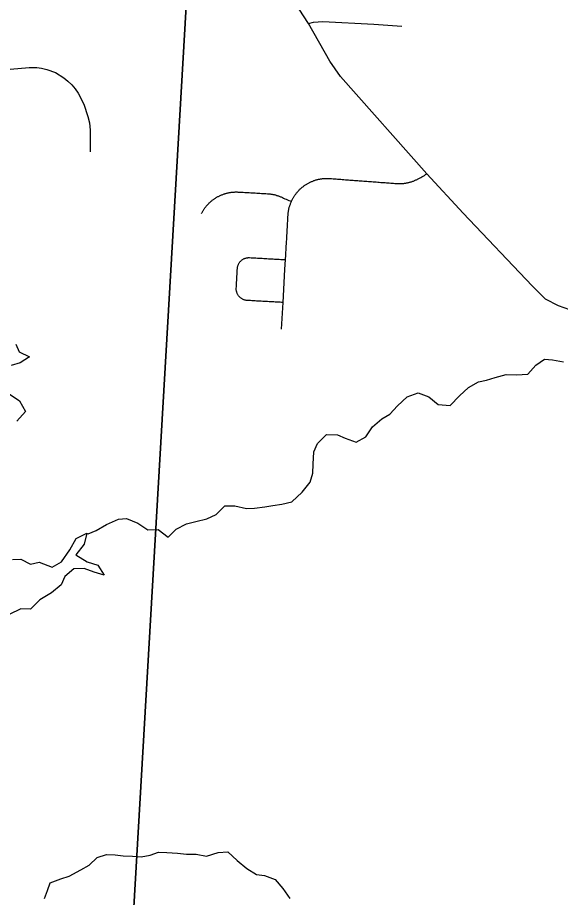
# Model space of a CAD drawing. Extents: x 114843 to 284848, y 317643 to 566895.
# Drawn here: x 245598 to 249076, y 462573 to 468209 of the extents above; entities that cross this region are included whole.
import ezdxf

# ---------------------------------------------------------------- set-up
doc = ezdxf.new("R2010")
doc.units = 0
for name, color, linetype in [('GM_X_County_Road', 7, 'Continuous'), ('GM_X_Major_Lake', 7, 'Continuous'), ('GM_X_Minor_River', 7, 'Continuous'), ('GM_X_Township', 7, 'Continuous'), ('GM_X_Township_Road', 7, 'Continuous')]:
    doc.layers.add(name, color=color, linetype=linetype)

msp = doc.modelspace()

# ---------------------------------------------------------------- linework, layer by layer
at = {"layer": 'GM_X_County_Road'}
msp.add_lwpolyline([(249172.2, 466323.3), (249063.1, 466363.5), (248980.9, 466406), (248896.3, 466491.2), (248453.1, 466955.8), (248220.3, 467207.1), (247667.7, 467831), (247598.7, 467928.7), (247462.1, 468170.9), (247373.4, 468304.4), (247316.9, 468401.6), (247226.6, 468555.8), (247075.6, 468736.9), (246927.1, 468908.1), (246833.4, 469011), (246798.7, 469056.4), (246772.3, 469104.4), (246763.8, 469126.6), (246759.1, 469152.6), (246758, 469177.1), (246758.9, 469225.8), (246759.6, 469385.8), (246748.6, 469457.5)], dxfattribs=at)
at = {"layer": 'GM_X_Major_Lake'}
for points in [[(245586.3, 466117.5), (245608.4, 466067.4), (245674.4, 466035.4), (245614.5, 465997.3), (245556.5, 465981.2)], [(245544.7, 465798.8), (245610.8, 465754.8), (245648.9, 465684.7), (245592.9, 465624.5)], [(245566.1, 464738.7), (245618.1, 464740.7), (245680.1, 464706.8), (245736.1, 464720.9), (245820.2, 464688.9), (245880.1, 464723.1), (245932, 464799.3), (245974, 464871.5), (246041.9, 464905.7), (246024, 464835.5), (245972.1, 464767.3), (246044.2, 464723.3), (246112.2, 464701.3), (246152.3, 464637.3), (246088.2, 464657.2), (246024.2, 464679.2), (245958.2, 464677.1), (245900.3, 464628.9), (245876.3, 464574.7), (245814.4, 464524.6), (245740.4, 464478.4), (245680.5, 464420.2), (245618.5, 464422.1), (245544.5, 464385.9)]]:
    msp.add_lwpolyline(points, dxfattribs=at)
at = {"layer": 'GM_X_Minor_River'}
for points in [[(246041.7, 464905), (246050.6, 464902.7), (246102.4, 464923.3), (246168, 464962.1), (246243.6, 464997), (246295.5, 464999.6), (246367.9, 464970.4), (246432.4, 464927), (246498.3, 464929.8), (246562.9, 464880.4), (246614.3, 464931.1), (246679.9, 464965.9), (246739.7, 464980.6), (246809.5, 464997.4), (246871.2, 465026.1), (246926.6, 465080.9), (246990.6, 465081.6), (247064.8, 465064.4), (247116.7, 465067), (247182.6, 465075.7), (247234.5, 465084.3), (247290.4, 465093), (247354.3, 465107.7), (247421.6, 465168.6), (247472.8, 465233.3), (247490.2, 465291.6), (247491.5, 465347.7), (247496.6, 465428), (247520, 465480.3), (247577.4, 465539.1), (247647.4, 465535.9), (247697.6, 465514.4), (247767.9, 465489.1), (247829.5, 465523.9), (247872.8, 465586.5), (247932.2, 465639.3), (247983.9, 465667.9), (248031.3, 465722.6), (248094.6, 465779.4), (248164.3, 465804.2), (248232.6, 465778.9), (248293.2, 465731.5), (248369.2, 465724.4), (248428.6, 465785.1), (248487.9, 465839.9), (248551.5, 465874.7), (248603.4, 465885.3), (248657.2, 465904), (248729, 465922.8), (248795, 465921.5), (248867, 465924.3), (248918.3, 465983), (248973.8, 466021.7), (249025.9, 466016.3), (249096.1, 466003.1)], [(245771.3, 462566.4), (245788.7, 462616.7), (245806.1, 462667), (245875.9, 462691.9), (245927.7, 462708.5), (246003.2, 462749.4), (246056.8, 462780.1), (246108.3, 462828.8), (246168.1, 462847.5), (246224.1, 462846.1), (246274.2, 462838.7), (246334.2, 462837.3), (246390.2, 462833.9), (246448.1, 462844.6), (246499.9, 462863.2), (246553.9, 462861.8), (246621.9, 462856.6), (246680, 462851.2), (246742, 462849.9), (246808.2, 462836.6), (246883.9, 462861.5), (246945.8, 462866.2), (247004.5, 462808.8), (247067.1, 462757.4), (247129.5, 462720), (247179.6, 462714.5), (247247.9, 462687.2), (247296.5, 462629.6), (247343.2, 462566)]]:
    msp.add_lwpolyline(points, dxfattribs=at)
at = {"layer": 'GM_X_Township'}
for points in [[(228383.1, 476865.8), (229996.4, 476778.2), (230070.4, 476774.7), (231018.8, 476721.9), (232412.6, 476644.2), (232611.4, 476632.9), (233003.8, 476609.7), (233276.2, 476593.3), (233399.1, 476583.1), (233678.6, 476569.3), (235207.1, 476483.9), (241664, 476077.8), (247114.2, 475705.3), (246747.5, 469460.4), (246313.3, 461995.2), (246222, 459764.3), (246147, 458212.5), (246128.9, 457752.6), (246127.2, 457698.8), (246051, 456572.6), (246001.6, 455795.6), (245987.9, 455360.8), (245731, 450156)], [(249347.6, 447986.8), (245634.3, 448192.1), (245731, 450156), (245987.9, 455360.8), (246001.6, 455795.6), (246051, 456572.6), (246127.2, 457698.8), (246128.9, 457752.6), (246147, 458212.5), (246222, 459764.3), (246313.3, 461995.2), (246747.5, 469460.4), (247114.2, 475705.3), (254479.2, 475238.9)]]:
    msp.add_lwpolyline(points, dxfattribs=at)
at = {"layer": 'GM_X_Township_Road'}
for points in [[(247462.1, 468170.9), (247494.9, 468178.4), (247553.3, 468183.1), (247880, 468167.4), (248060.3, 468153.6)], [(245524.7, 467876.6), (245599, 467883.4), (245672.1, 467890.1), (245720.5, 467888.7), (245751.4, 467884.7), (245786.2, 467876), (245841.1, 467856.1), (245893.8, 467822.7), (245920.3, 467801.7), (245944.6, 467778.3), (245966.7, 467752.7), (245986.2, 467725.2), (246022, 467654.7), (246048.8, 467574.9), (246057.6, 467533.6), (246063.7, 467487.3), (246062.5, 467348.5)], [(247289.8, 466214), (247299.3, 466383.7), (247311.3, 466595.4), (247314.9, 466658.3), (247315.4, 466668.1), (247316, 466677.9), (247316.5, 466687.8), (247317.1, 466697.6), (247317.6, 466707.4), (247318.2, 466717.2), (247318.7, 466727), (247319.3, 466736.8), (247319.8, 466746.6), (247320.4, 466756.4), (247320.9, 466766.2), (247321.5, 466776), (247322.1, 466785.9), (247322.6, 466795.7), (247323.2, 466805.5), (247323.7, 466815.3), (247324.3, 466825.1), (247324.8, 466834.9), (247325.4, 466844.7), (247325.9, 466854.6), (247326.5, 466864.4), (247327, 466874.2), (247327.6, 466884), (247328.1, 466893.8), (247328.7, 466903.6), (247329.2, 466913.4), (247329.8, 466923.2), (247330.3, 466933), (247330.9, 466942.9), (247331.2, 466947.2), (247331.6, 466951.5), (247332, 466955.7), (247332.5, 466960), (247333, 466964.3), (247333.7, 466968.5), (247334.4, 466972.8), (247335.2, 466977), (247336.1, 466981.2), (247337, 466985.5), (247338, 466989.7), (247339.1, 466993.8), (247340.3, 466998), (247341.5, 467002.1), (247342.8, 467006.2), (247344.2, 467010.3), (247345.6, 467014.4), (247347.2, 467018.4), (247348.7, 467022.4), (247350.4, 467026.4), (247352.1, 467030.3), (247353.9, 467034.3), (247355.7, 467038.2), (247357.6, 467042), (247359.6, 467045.9), (247361.7, 467049.7), (247363.8, 467053.4), (247366, 467057.2), (247368.3, 467060.8), (247370.6, 467064.5), (247373, 467068.1), (247375.4, 467071.7), (247377.9, 467075.2), (247380.5, 467078.7), (247383.1, 467082.1), (247385.8, 467085.5), (247388.5, 467088.8), (247391.3, 467092.1), (247394.2, 467095.4), (247397.1, 467098.6), (247400, 467101.8), (247403.1, 467104.8), (247406.1, 467107.9), (247409.2, 467110.9), (247412.4, 467113.8), (247415.7, 467116.7), (247418.9, 467119.5), (247422.3, 467122.3), (247425.6, 467125), (247429, 467127.6), (247432.5, 467130.2), (247436, 467132.8), (247439.5, 467135.2), (247443.1, 467137.6), (247446.8, 467140), (247450.5, 467142.3), (247454.1, 467144.5), (247457.9, 467146.6), (247461.7, 467148.7), (247465.5, 467150.7), (247469.4, 467152.7), (247473.3, 467154.6), (247477.2, 467156.4), (247481.1, 467158.2), (247485.1, 467159.8), (247489.1, 467161.4), (247493.2, 467163), (247497.2, 467164.5), (247501.3, 467165.9), (247505.4, 467167.2), (247509.6, 467168.5), (247513.7, 467169.6), (247517.9, 467170.8), (247522.1, 467171.8), (247526.3, 467172.8), (247530.5, 467173.7), (247534.8, 467174.5), (247539, 467175.3), (247543.3, 467176), (247547.6, 467176.6), (247551.8, 467177.1), (247556.1, 467177.6), (247560.5, 467178), (247564.8, 467178.3), (247569.1, 467178.5), (247573.4, 467178.6), (247577.7, 467178.7), (247582.1, 467178.7), (247586.4, 467178.7), (247590.7, 467178.5), (247595, 467178.3), (247599.3, 467178), (247609.2, 467177.3), (247619.1, 467176.5), (247629, 467175.8), (247638.9, 467175), (247648.8, 467174.3), (247658.6, 467173.6), (247668.5, 467172.8), (247678.4, 467172.1), (247688.3, 467171.3), (247698.2, 467170.6), (247708, 467169.8), (247718, 467169.1), (247727.8, 467168.3), (247737.7, 467167.6), (247747.6, 467166.8), (247757.5, 467166.1), (247767.4, 467165.4), (247777.2, 467164.6), (247787.1, 467163.9), (247797, 467163.1), (247806.9, 467162.4), (247816.8, 467161.6), (247826.7, 467160.9), (247836.6, 467160.1), (247846.4, 467159.4), (247856.3, 467158.6), (247866.2, 467157.9), (247876.1, 467157.2), (247886, 467156.4), (247895.8, 467155.7), (247905.7, 467154.9), (247915.6, 467154.2), (247925.5, 467153.4), (247934.6, 467152.8), (247943.6, 467152.1), (247952.7, 467151.4), (247961.8, 467150.7), (247970.8, 467150), (247979.9, 467149.3), (247989, 467148.7), (247998, 467148), (248007.1, 467147.3), (248016.2, 467146.6), (248025.2, 467145.9), (248029.5, 467145.6), (248033.8, 467145.4), (248038, 467145.3), (248042.3, 467145.2), (248046.6, 467145.2), (248050.9, 467145.3), (248055.1, 467145.4), (248059.4, 467145.7), (248063.6, 467146), (248067.9, 467146.3), (248072.1, 467146.8), (248076.4, 467147.3), (248080.6, 467147.9), (248084.8, 467148.6), (248089, 467149.3), (248093.2, 467150.1), (248097.4, 467150.9), (248101.6, 467151.9), (248105.7, 467152.9), (248109.8, 467154), (248114, 467155.2), (248118.1, 467156.4), (248122.1, 467157.7), (248126.2, 467159.1), (248130.2, 467160.5), (248134.2, 467162), (248138.2, 467163.6), (248142.1, 467165.2), (248146, 467166.9), (248149.9, 467168.7), (248153.8, 467170.5), (248157.6, 467172.5), (248161.4, 467174.4), (248165.1, 467176.5), (248173, 467180.9), (248180.9, 467185.2), (248188.8, 467189.6), (248196.7, 467194), (248204.6, 467198.3), (248212.5, 467202.7), (248220.3, 467207.1)], [(246776.2, 466953.5), (246778.1, 466957.3), (246780.2, 466961), (246782.2, 466964.8), (246784.3, 466968.4), (246786.5, 466972.1), (246788.7, 466975.7), (246791, 466979.3), (246793.4, 466982.8), (246795.9, 466986.3), (246798.4, 466989.7), (246800.9, 466993.1), (246803.5, 466996.5), (246806.2, 466999.8), (246808.9, 467003.1), (246811.6, 467006.3), (246814.5, 467009.5), (246817.3, 467012.6), (246820.2, 467015.7), (246823.2, 467018.7), (246826.3, 467021.7), (246829.3, 467024.6), (246832.5, 467027.5), (246835.7, 467030.3), (246838.9, 467033.1), (246842.1, 467035.8), (246845.5, 467038.4), (246848.8, 467041), (246852.3, 467043.6), (246855.7, 467046), (246859.2, 467048.5), (246862.7, 467050.8), (246866.3, 467053.1), (246869.9, 467055.4), (246873.6, 467057.6), (246877.3, 467059.7), (246881.1, 467061.8), (246885, 467063.8), (246888.8, 467065.8), (246892.7, 467067.6), (246896.6, 467069.5), (246900.5, 467071.2), (246904.5, 467072.9), (246908.5, 467074.5), (246912.5, 467076), (246916.6, 467077.5), (246920.7, 467078.9), (246924.8, 467080.2), (246928.9, 467081.5), (246933.1, 467082.7), (246937.2, 467083.8), (246941.4, 467084.8), (246945.6, 467085.8), (246949.8, 467086.7), (246954, 467087.6), (246958.3, 467088.3), (246962.5, 467089), (246966.8, 467089.6), (246971.1, 467090.1), (246975.4, 467090.6), (246979.7, 467091), (246984, 467091.3), (246988.3, 467091.5), (246992.6, 467091.7), (246996.9, 467091.8), (247001.2, 467091.8), (247005.5, 467091.7), (247009.9, 467091.6), (247014.2, 467091.4), (247023.9, 467090.8), (247033.6, 467090.3), (247043.3, 467089.7), (247053, 467089.2), (247062.8, 467088.6), (247072.5, 467088), (247082.2, 467087.5), (247091.9, 467086.9), (247101.6, 467086.4), (247111.4, 467085.8), (247121.1, 467085.3), (247130.8, 467084.7), (247140.5, 467084.2), (247150.2, 467083.6), (247160, 467083), (247169.7, 467082.5), (247179.4, 467081.9), (247189.1, 467081.4), (247198.9, 467080.8), (247203.2, 467080.5), (247207.4, 467080.2), (247211.7, 467079.7), (247216, 467079.2), (247220.2, 467078.7), (247224.5, 467078), (247228.7, 467077.3), (247232.9, 467076.5), (247237.2, 467075.6), (247241.4, 467074.7), (247245.5, 467073.7), (247249.7, 467072.6), (247253.8, 467071.4), (247258, 467070.2), (247262.1, 467068.9), (247266.1, 467067.5), (247270.2, 467066.1), (247274.2, 467064.6), (247278.2, 467063), (247282.2, 467061.4), (247286.1, 467059.7), (247294.4, 467056), (247302.6, 467052.3), (247310.9, 467048.6), (247319.1, 467045), (247327.4, 467041.3), (247335.6, 467037.7), (247343.9, 467034), (247352.1, 467030.3)], [(247299.3, 466383.7), (247289.3, 466384.3), (247279.4, 466384.9), (247269.4, 466385.4), (247259.4, 466386), (247249.4, 466386.6), (247239.4, 466387.1), (247229.4, 466387.7), (247219.5, 466388.2), (247209.5, 466388.8), (247199.5, 466389.4), (247189.5, 466390), (247179.5, 466390.5), (247169.5, 466391.1), (247159.6, 466391.7), (247149.6, 466392.2), (247139.6, 466392.8), (247129.6, 466393.3), (247119.6, 466393.9), (247109.6, 466394.5), (247099.7, 466395), (247089.7, 466395.6), (247079.7, 466396.2), (247069.7, 466396.7), (247065.8, 466397), (247062, 466397.6), (247058.2, 466398.3), (247054.4, 466399.2), (247050.7, 466400.3), (247047, 466401.6), (247043.4, 466403.1), (247039.9, 466404.8), (247036.5, 466406.6), (247033.2, 466408.6), (247030, 466410.8), (247026.9, 466413.2), (247024, 466415.7), (247021.1, 466418.4), (247018.4, 466421.2), (247015.9, 466424.1), (247013.5, 466427.2), (247011.3, 466430.3), (247009.3, 466433.6), (247007.4, 466437), (247005.7, 466440.5), (247004.2, 466444.1), (247002.8, 466447.8), (247001.7, 466451.5), (247000.7, 466455.3), (247000, 466459.1), (246999.4, 466462.9), (246999.1, 466466.8), (246998.9, 466470.6), (246999, 466474.5), (246999.6, 466485.4), (247000.1, 466495), (247000.7, 466504.6), (247001.2, 466514.2), (247001.8, 466523.8), (247002.3, 466533.4), (247002.8, 466543), (247003.4, 466552.6), (247003.9, 466562.2), (247004.5, 466571.8), (247005, 466581.4), (247005.6, 466591), (247006.1, 466600.6), (247006.4, 466604.5), (247006.9, 466608.3), (247007.7, 466612.2), (247008.6, 466615.9), (247009.7, 466619.7), (247011, 466623.3), (247012.5, 466626.9), (247014.1, 466630.4), (247016, 466633.8), (247018, 466637.1), (247020.2, 466640.4), (247022.6, 466643.4), (247025.1, 466646.4), (247027.7, 466649.2), (247030.5, 466651.9), (247033.5, 466654.4), (247036.5, 466656.8), (247039.7, 466659), (247043, 466661.1), (247046.4, 466663), (247049.9, 466664.7), (247053.5, 466666.2), (247057.2, 466667.5), (247060.9, 466668.6), (247064.6, 466669.6), (247068.4, 466670.3), (247072.3, 466670.9), (247076.2, 466671.2), (247080, 466671.4), (247083.9, 466671.3), (247095.2, 466670.7), (247105.2, 466670.1), (247115.2, 466669.6), (247125.1, 466669), (247135.1, 466668.5), (247145.1, 466667.9), (247155.1, 466667.3), (247165.1, 466666.8), (247175.1, 466666.2), (247185, 466665.6), (247195, 466665.1), (247205, 466664.5), (247215, 466663.9), (247225, 466663.4), (247235, 466662.8), (247245, 466662.3), (247255, 466661.7), (247264.9, 466661.1), (247274.9, 466660.6), (247284.9, 466660), (247294.9, 466659.4), (247304.9, 466658.9), (247314.9, 466658.3)]]:
    msp.add_lwpolyline(points, dxfattribs=at)

doc.saveas('drawing.dxf')
